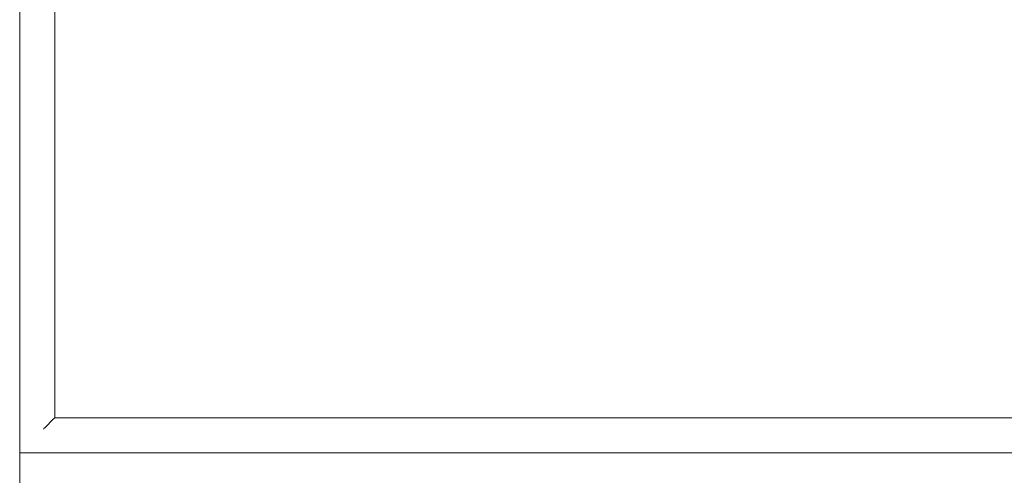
# Model space of a CAD drawing. Header units: millimetres. Extents: x -281 to 121694, y -16481 to 65128.
# Tile 621 of 656: x 14580 to 15365, y 32782 to 33146. Entities that reach past the tile are written whole.
import ezdxf

# ---------------------------------------------------------------- set-up
doc = ezdxf.new("R2010")
doc.units = ezdxf.units.MM
doc.layers.add('A--L$01A__Algemeen', color=7, linetype='Continuous', lineweight=5)
doc.layers.add('A--L82__LosseGebruikersInvent', color=1, linetype='Continuous', lineweight=5)

# ---------------------------------------------------------------- blocks, each defined once
blk = doc.blocks.new('NLRS_82_FU_UN_spoekbak_gen_kad - spoelbak dxbxh 900x1200x957-V536-L_80_ 15')
at = {"layer": 'A--L$01A__Algemeen'}
for p, q in [((600, 322.68), (-600, 322.68)), ((600, -577.32), (600, 322.68)), ((573.73, 296.41), (579.27, 301.94)), ((572, 294.68), (-572, 294.68)), ((-572, 294.68), (0, 294.68)), ((572, 294.68), (0, 294.68)), ((572, -549.32), (572, 294.68)), ((572, -549.32), (572, 294.68))]:
    blk.add_line(p, q, dxfattribs=at)
for points in [[(581.04, 303.71), (580.81, 303.49), (580.38, 303.06), (579.77, 302.45), (579.43, 302.1), (579.27, 301.94)], [(573.73, 296.41), (573.58, 296.26), (573.24, 295.91), (572.64, 295.32), (572.22, 294.89), (572, 294.68)]]:
    blk.add_open_spline(points, degree=3, dxfattribs=at)
blk = doc.blocks.new('NLRS_82_FU_UN_lab en spoel tafels_gen_kad - labtafel dxbxh 900x1200x950-V305-L_80_ 15')
at = {"layer": 'A--L$01A__Algemeen'}
blk.add_line((-600, 262.68), (-600, -637.32), dxfattribs=at)

msp = doc.modelspace()

# ---------------------------------------------------------------- block references
at = {"layer": 'A--L82__LosseGebruikersInvent', "rotation": 180}
msp.add_blockref('NLRS_82_FU_UN_spoekbak_gen_kad - spoelbak dxbxh 900x1200x957-V536-L_80_ 15', (15180, 33122.36), dxfattribs=at)
at = {"layer": 'A--L82__LosseGebruikersInvent'}
msp.add_blockref('NLRS_82_FU_UN_lab en spoel tafels_gen_kad - labtafel dxbxh 900x1200x950-V305-L_80_ 15', (15180, 32537.01), dxfattribs=at)

doc.saveas('drawing.dxf')
